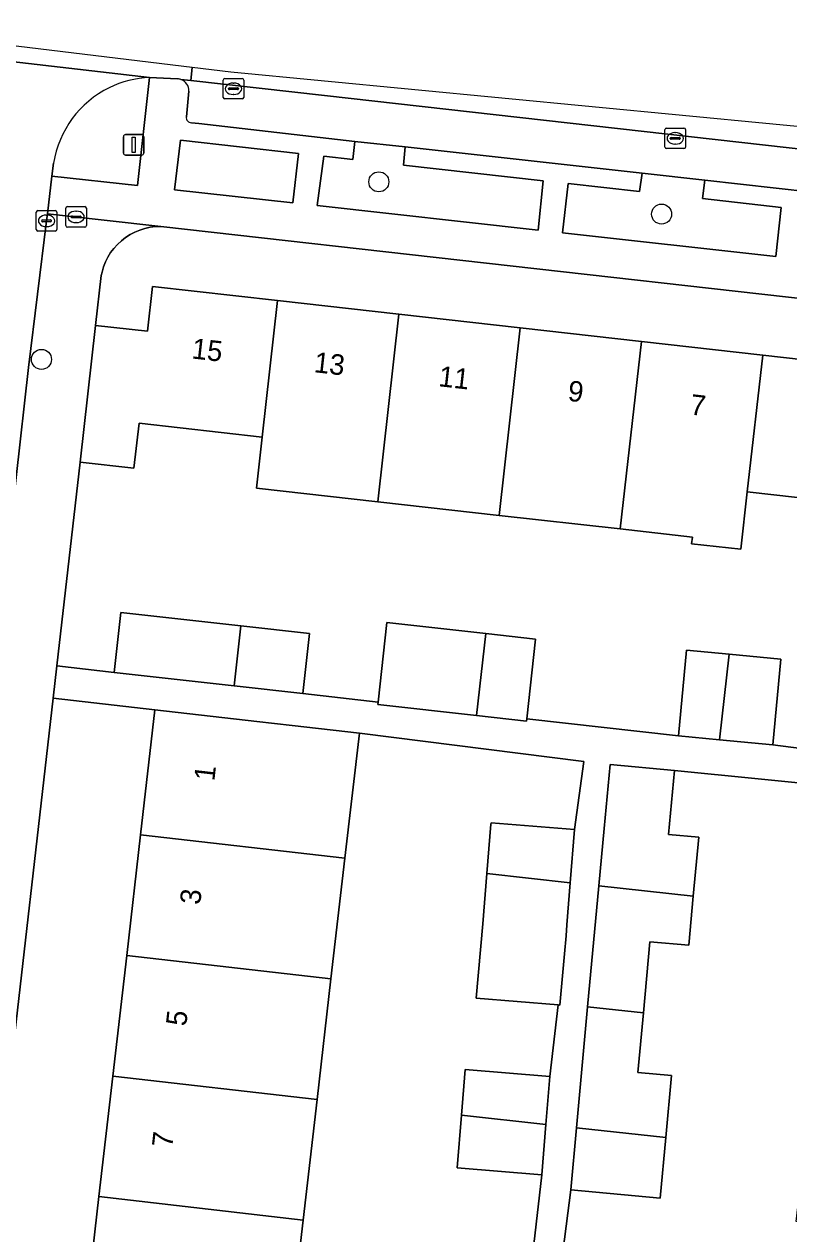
# Model space of a CAD drawing. Extents: x 161928 to 163071, y 386474 to 387428.
# Drawn here: x 162789.9 to 162827.2, y 387283.8 to 387342.8 of the extents above; entities that cross this region are included whole.
import ezdxf

# ---------------------------------------------------------------- set-up
doc = ezdxf.new("R2010")
doc.units = 0
for name, color, linetype in [('IMGEO_Boom', 7, 'Continuous'), ('IMGEO_Brandkraan', 7, 'Continuous'), ('IMGEO_Erf', 7, 'Continuous'), ('IMGEO_Groenvoorziening', 7, 'Continuous'), ('IMGEO_Kolk', 7, 'Continuous'), ('IMGEO_Lichtmast', 7, 'Continuous'), ('IMGEO_Pand', 7, 'Continuous'), ('IMGEO_Pand_nummerreeks', 7, 'Continuous'), ('IMGEO_Parkeervlak_open', 7, 'Continuous'), ('IMGEO_Rijbaan_lokaal_gesloten', 7, 'Continuous'), ('IMGEO_Rijbaan_lokaal_open', 7, 'Continuous'), ('IMGEO_Voetpad_open', 7, 'Continuous')]:
    doc.layers.add(name, color=color, linetype=linetype)

msp = doc.modelspace()

# ---------------------------------------------------------------- linework, layer by layer
at = {"layer": 'IMGEO_Boom'}
for centre in [(162807.192, 387335.131), (162820.998, 387333.555), (162790.718, 387326.46)]:
    msp.add_circle(centre, 0.489, dxfattribs=at)
at = {"layer": 'IMGEO_Brandkraan'}
for p, q in [((162791.909, 387332.993), (162791.909, 387333.845)), ((162791.984, 387333.919), (162792.836, 387333.919)), ((162792.397, 387333.699), (162792.422, 387333.699)), ((162792.91, 387333.845), (162792.91, 387332.993)), ((162792.168, 387333.413), (162792.168, 387333.425)), ((162792.606, 387333.376), (162792.208, 387333.376)), ((162792.211, 387333.462), (162792.609, 387333.462)), ((162792.42, 387333.139), (162792.395, 387333.139)), ((162792.652, 387333.425), (162792.652, 387333.413)), ((162792.836, 387332.919), (162791.984, 387332.919))]:
    msp.add_line(p, q, dxfattribs=at)
for points in [[(162791.909, 387332.993), (162791.909, 387333.845)], [(162791.984, 387333.919), (162792.836, 387333.919)], [(162792.91, 387333.845), (162792.91, 387332.993)], [(162792.836, 387332.919), (162791.984, 387332.919)]]:
    msp.add_lwpolyline(points, dxfattribs=at)
for centre, radius, start, end in [((162791.986, 387333.843), 0.0765, 91.55205, 178.44795), ((162791.986, 387333.843), 0.0765, 91.55205, 178.44795), ((162792.834, 387333.843), 0.0765, 1.55205, 88.44795), ((162792.834, 387333.843), 0.0765, 1.55205, 88.44795), ((162791.986, 387332.995), 0.0765, 181.55205, 268.44795), ((162791.986, 387332.995), 0.0765, 181.55205, 268.44795), ((162792.208, 387333.422), 0.0403, 85.87752, 175.75265), ((162792.205, 387333.412), 0.0366, 178.93798, 274.71019), ((162792.609, 387333.419), 0.043, 264.86636, 352.45326), ((162792.613, 387333.424), 0.0386, 1.73085, 96.63898), ((162792.834, 387332.995), 0.0765, 271.55205, 358.44795), ((162792.834, 387332.995), 0.0765, 271.55205, 358.44795)]:
    msp.add_arc(centre, radius, start, end, dxfattribs=at)
for centre, major_axis, ratio, start_param, end_param in [((162792.396, 387333.419), (-0.387, 0.002), 0.722429, 4.712389, 7.853982), ((162792.421, 387333.419), (-0.39, 0.002), 0.717154, 1.570796, 4.712389)]:
    msp.add_ellipse(centre, major_axis=major_axis, ratio=ratio, start_param=start_param, end_param=end_param, dxfattribs=at)
at = {"layer": 'IMGEO_Erf'}
for points in [[(162844.248, 387327.57), (162796.547, 387332.953), (162796.285, 387332.944), (162796.026, 387332.912), (162795.77, 387332.856), (162795.52, 387332.778), (162795.278, 387332.679), (162795.047, 387332.557), (162794.826, 387332.416), (162794.62, 387332.255), (162794.428, 387332.077), (162794.253, 387331.882), (162794.097, 387331.673), (162793.959, 387331.45), (162793.842, 387331.216), (162793.747, 387330.973), (162793.674, 387330.721), (162793.638, 387330.555), (162793.364, 387328.121), (162795.888, 387327.836), (162796.134, 387330.022), (162802.244, 387329.335), (162808.166, 387328.668), (162814.09, 387328.002), (162820.012, 387327.335), (162825.934, 387326.669), (162831.857, 387326.003)], [(162831.107, 387319.33), (162825.184, 387319.996), (162824.868, 387317.187), (162822.466, 387317.457), (162822.503, 387317.782), (162818.983, 387318.178), (162813.061, 387318.844), (162807.137, 387319.511), (162801.214, 387320.177), (162801.494, 387322.661), (162795.481, 387323.338), (162795.234, 387321.148), (162792.61, 387321.444), (162791.47, 387311.49), (162794.262, 387311.17), (162794.589, 387314.103), (162800.459, 387313.449), (162803.811, 387313.076), (162803.484, 387310.143), (162807.154, 387309.728), (162807.587, 387313.605), (162812.412, 387313.067), (162814.847, 387312.795), (162814.414, 387308.907), (162821.821, 387308.07), (162822.214, 387312.262), (162824.293, 387312.067), (162826.826, 387311.829), (162826.433, 387307.637), (162832.361, 387306.88)], [(162814.758, 387283.232), (162815.143, 387286.643), (162811.011, 387286.979), (162811.221, 387289.559), (162811.401, 387291.776), (162815.533, 387291.439), (162815.946, 387294.937), (162811.937, 387295.269), (162812.262, 387298.889), (162812.463, 387301.354), (162812.659, 387303.758), (162812.671, 387303.837), (162816.753, 387303.501), (162817.199, 387306.819), (162806.243, 387308.202), (162805.537, 387302.101), (162804.855, 387296.21), (162804.174, 387290.32), (162803.492, 387284.429), (162802.811, 387278.539)], [(162830.174, 387281.506), (162830.458, 387284.032), (162827.577, 387284.356), (162827.956, 387287.723), (162828.618, 387293.61), (162831.501, 387293.292), (162831.817, 387296.101), (162828.935, 387296.425), (162829.282, 387299.509), (162829.963, 387305.559), (162821.628, 387306.388), (162821.34, 387303.265), (162822.812, 387303.129), (162822.546, 387300.244), (162822.325, 387297.848), (162820.431, 387298.023), (162820.11, 387294.546), (162819.842, 387291.641), (162821.476, 387291.49), (162821.197, 387288.461), (162820.924, 387285.507), (162816.561, 387285.91), (162814.226, 387267.653)]]:
    msp.add_lwpolyline(points, dxfattribs=at)
msp.add_lwpolyline([(162793.526, 387285.575), (162794.204, 387291.466), (162794.881, 387297.357), (162795.558, 387303.248), (162796.258, 387309.342), (162791.289, 387309.911), (162784.486, 387250.536), (162789.438, 387250), (162790.141, 387256.119), (162790.818, 387262.01), (162791.495, 387267.901), (162792.172, 387273.792), (162792.849, 387279.684)], close=True, dxfattribs=at)
at = {"layer": 'IMGEO_Groenvoorziening'}
msp.add_lwpolyline([(162791.313, 387336.048), (162791.225, 387335.406), (162795.402, 387334.947), (162795.998, 387340.226)], dxfattribs=at)
for points in [[(162802.999, 387334.112), (162803.273, 387336.516), (162797.501, 387337.157), (162797.222, 387334.744)], [(162808.48, 387336.836), (162806.027, 387337.108), (162805.924, 387336.229), (162804.499, 387336.386), (162804.188, 387333.972), (162814.969, 387332.776), (162815.223, 387335.179), (162808.396, 387335.945)], [(162823.102, 387335.213), (162820.045, 387335.561), (162819.923, 387334.665), (162816.431, 387335.045), (162816.167, 387332.633), (162826.58, 387331.486), (162826.842, 387333.876), (162822.993, 387334.314)]]:
    msp.add_lwpolyline(points, close=True, dxfattribs=at)
for centre, radius, start, end in [((162796.211, 387335.271), 4.96, 92.45646, 116.12162), ((162796.207, 387335.275), 4.954, 116.10097, 171.02194)]:
    msp.add_arc(centre, radius, start, end, dxfattribs=at)
at = {"layer": 'IMGEO_Kolk'}
for p, q in [((162799.593, 387339.25), (162799.593, 387340.102)), ((162799.668, 387340.176), (162800.52, 387340.176)), ((162800.594, 387340.102), (162800.594, 387339.25)), ((162799.852, 387339.67), (162799.852, 387339.682)), ((162800.29, 387339.633), (162799.892, 387339.633)), ((162799.895, 387339.719), (162800.293, 387339.719)), ((162800.081, 387339.956), (162800.106, 387339.956)), ((162800.336, 387339.682), (162800.336, 387339.67)), ((162800.52, 387339.176), (162799.668, 387339.176)), ((162800.104, 387339.396), (162800.079, 387339.396)), ((162821.239, 387337.752), (162822.091, 387337.752)), ((162821.164, 387336.826), (162821.164, 387337.678)), ((162821.423, 387337.246), (162821.423, 387337.258)), ((162821.861, 387337.209), (162821.463, 387337.209)), ((162821.466, 387337.295), (162821.864, 387337.295)), ((162821.652, 387337.532), (162821.677, 387337.532)), ((162821.907, 387337.258), (162821.907, 387337.246)), ((162822.165, 387337.678), (162822.165, 387336.826)), ((162822.091, 387336.752), (162821.239, 387336.752)), ((162821.675, 387336.972), (162821.65, 387336.972)), ((162790.466, 387332.8), (162790.466, 387333.652)), ((162790.541, 387333.726), (162791.393, 387333.726)), ((162791.467, 387333.652), (162791.467, 387332.8)), ((162790.725, 387333.22), (162790.725, 387333.232)), ((162791.163, 387333.183), (162790.765, 387333.183)), ((162790.768, 387333.269), (162791.166, 387333.269)), ((162790.954, 387333.506), (162790.979, 387333.506)), ((162791.209, 387333.232), (162791.209, 387333.22)), ((162791.393, 387332.726), (162790.541, 387332.726)), ((162790.977, 387332.946), (162790.952, 387332.946))]:
    msp.add_line(p, q, dxfattribs=at)
for points in [[(162799.593, 387339.25), (162799.593, 387340.102)], [(162799.668, 387340.176), (162800.52, 387340.176)], [(162800.594, 387340.102), (162800.594, 387339.25)], [(162800.52, 387339.176), (162799.668, 387339.176)], [(162821.239, 387337.752), (162822.091, 387337.752)], [(162821.164, 387336.826), (162821.164, 387337.678)], [(162822.165, 387337.678), (162822.165, 387336.826)], [(162822.091, 387336.752), (162821.239, 387336.752)], [(162790.466, 387332.8), (162790.466, 387333.652)], [(162790.541, 387333.726), (162791.393, 387333.726)], [(162791.467, 387333.652), (162791.467, 387332.8)], [(162791.393, 387332.726), (162790.541, 387332.726)]]:
    msp.add_lwpolyline(points, dxfattribs=at)
for centre, radius, start, end in [((162799.67, 387340.1), 0.0765, 91.55205, 178.44795), ((162799.67, 387340.1), 0.0765, 91.55205, 178.44795), ((162800.518, 387340.1), 0.0765, 1.55205, 88.44795), ((162800.518, 387340.1), 0.0765, 1.55205, 88.44795), ((162799.892, 387339.679), 0.0403, 85.87752, 175.75265), ((162799.889, 387339.669), 0.0366, 178.93798, 274.71019), ((162800.293, 387339.676), 0.043, 264.86636, 352.45326), ((162800.297, 387339.681), 0.0386, 1.73085, 96.63898), ((162799.67, 387339.252), 0.0765, 181.55205, 268.44795), ((162799.67, 387339.252), 0.0765, 181.55205, 268.44795), ((162800.518, 387339.252), 0.0765, 271.55205, 358.44795), ((162800.518, 387339.252), 0.0765, 271.55205, 358.44795), ((162821.241, 387337.676), 0.0765, 91.55205, 178.44795), ((162821.241, 387337.676), 0.0765, 91.55205, 178.44795), ((162822.089, 387337.676), 0.0765, 1.55205, 88.44795), ((162822.089, 387337.676), 0.0765, 1.55205, 88.44795), ((162821.463, 387337.255), 0.0403, 85.87752, 175.75265), ((162821.46, 387337.245), 0.0366, 178.93798, 274.71019), ((162821.864, 387337.252), 0.043, 264.86636, 352.45326), ((162821.868, 387337.257), 0.0386, 1.73085, 96.63898), ((162821.241, 387336.828), 0.0765, 181.55205, 268.44795), ((162821.241, 387336.828), 0.0765, 181.55205, 268.44795), ((162822.089, 387336.828), 0.0765, 271.55205, 358.44795), ((162822.089, 387336.828), 0.0765, 271.55205, 358.44795), ((162790.543, 387333.65), 0.0765, 91.55205, 178.44795), ((162790.543, 387333.65), 0.0765, 91.55205, 178.44795), ((162791.391, 387333.65), 0.0765, 1.55205, 88.44795), ((162791.391, 387333.65), 0.0765, 1.55205, 88.44795), ((162790.765, 387333.229), 0.0403, 85.87752, 175.75265), ((162790.762, 387333.219), 0.0366, 178.93798, 274.71019), ((162791.166, 387333.226), 0.043, 264.86636, 352.45326), ((162791.17, 387333.231), 0.0386, 1.73085, 96.63898), ((162790.543, 387332.802), 0.0765, 181.55205, 268.44795), ((162790.543, 387332.802), 0.0765, 181.55205, 268.44795), ((162791.391, 387332.802), 0.0765, 271.55205, 358.44795), ((162791.391, 387332.802), 0.0765, 271.55205, 358.44795)]:
    msp.add_arc(centre, radius, start, end, dxfattribs=at)
for centre, major_axis, ratio, start_param, end_param in [((162800.08, 387339.676), (-0.387, 0.002), 0.722429, 4.712389, 7.853982), ((162800.105, 387339.676), (-0.39, 0.002), 0.717154, 1.570796, 4.712389), ((162821.651, 387337.252), (-0.387, 0.002), 0.722429, 4.712389, 7.853982), ((162821.676, 387337.252), (-0.39, 0.002), 0.717154, 1.570796, 4.712389), ((162790.953, 387333.226), (-0.387, 0.002), 0.722429, 4.712389, 7.853982), ((162790.978, 387333.226), (-0.39, 0.002), 0.717154, 1.570796, 4.712389)]:
    msp.add_ellipse(centre, major_axis=major_axis, ratio=ratio, start_param=start_param, end_param=end_param, dxfattribs=at)
at = {"layer": 'IMGEO_Lichtmast'}
for p, q in [((162794.721, 387336.536), (162794.721, 387337.336)), ((162794.721, 387337.336), (162794.721, 387336.536)), ((162794.821, 387337.436), (162795.611, 387337.436)), ((162795.611, 387337.436), (162794.821, 387337.436)), ((162795.711, 387337.336), (162795.711, 387336.536)), ((162795.711, 387336.536), (162795.711, 387337.336)), ((162795.611, 387336.436), (162794.821, 387336.436)), ((162794.821, 387336.436), (162795.611, 387336.436))]:
    msp.add_line(p, q, dxfattribs=at)
msp.add_lwpolyline([(162795.141, 387337.311), (162795.291, 387337.311), (162795.291, 387336.561), (162795.141, 387336.561), (162795.141, 387337.311)], dxfattribs=at)
for centre, start, end in [((162794.821, 387337.336), 90, 180), ((162794.821, 387337.336), 90, 180), ((162795.611, 387337.336), 0, 90), ((162795.611, 387337.336), 360, 90), ((162794.821, 387336.536), 180, 270), ((162794.821, 387336.536), 180, 270), ((162795.611, 387336.536), 270, 0), ((162795.611, 387336.536), 270, 0)]:
    msp.add_arc(centre, 0.1, start, end, dxfattribs=at)
at = {"layer": 'IMGEO_Pand'}
for points in [[(162792.61, 387321.444), (162795.234, 387321.148), (162795.481, 387323.338), (162801.494, 387322.661), (162802.244, 387329.335), (162796.134, 387330.022), (162795.888, 387327.836), (162793.364, 387328.121)], [(162801.494, 387322.661), (162801.214, 387320.177), (162807.137, 387319.511), (162808.166, 387328.668), (162802.244, 387329.335)], [(162807.137, 387319.511), (162813.061, 387318.844), (162814.09, 387328.002), (162808.166, 387328.668)], [(162820.012, 387327.335), (162814.09, 387328.002), (162813.061, 387318.844), (162818.983, 387318.178)], [(162822.503, 387317.782), (162822.466, 387317.457), (162824.868, 387317.187), (162825.184, 387319.996), (162825.934, 387326.669), (162820.012, 387327.335), (162818.983, 387318.178)], [(162825.184, 387319.996), (162831.107, 387319.33), (162831.857, 387326.003), (162825.934, 387326.669)], [(162800.459, 387313.449), (162794.589, 387314.103), (162794.262, 387311.17), (162800.129, 387310.517)], [(162812.412, 387313.067), (162807.587, 387313.605), (162807.154, 387309.728), (162807.141, 387309.609), (162811.963, 387309.072)], [(162800.129, 387310.517), (162803.484, 387310.143), (162803.811, 387313.076), (162800.459, 387313.449)], [(162812.412, 387313.067), (162811.963, 387309.072), (162814.402, 387308.8), (162814.414, 387308.907), (162814.847, 387312.795)], [(162824.293, 387312.067), (162822.214, 387312.262), (162821.821, 387308.07), (162823.823, 387307.882)], [(162823.823, 387307.882), (162826.433, 387307.637), (162826.826, 387311.829), (162824.293, 387312.067)], [(162805.537, 387302.101), (162806.243, 387308.202), (162802.964, 387308.577), (162801.226, 387308.775), (162796.258, 387309.342), (162795.558, 387303.248)], [(162822.812, 387303.129), (162821.34, 387303.265), (162821.628, 387306.388), (162818.479, 387306.679), (162818.191, 387303.556), (162817.932, 387300.752), (162822.546, 387300.244)], [(162816.753, 387303.501), (162812.671, 387303.837), (162812.659, 387303.758), (162812.463, 387301.354), (162816.541, 387300.906)], [(162795.558, 387303.248), (162794.881, 387297.357), (162804.855, 387296.21), (162805.537, 387302.101)], [(162816.541, 387300.906), (162812.463, 387301.354), (162812.262, 387298.889), (162811.937, 387295.269), (162815.946, 387294.937), (162816.024, 387294.931), (162816.259, 387297.439), (162816.331, 387298.319), (162816.374, 387298.848)], [(162820.11, 387294.546), (162820.431, 387298.023), (162822.325, 387297.848), (162822.546, 387300.244), (162817.932, 387300.752), (162817.386, 387294.846)], [(162804.174, 387290.32), (162804.855, 387296.21), (162794.881, 387297.357), (162794.204, 387291.466)], [(162821.197, 387288.461), (162821.476, 387291.49), (162819.842, 387291.641), (162820.11, 387294.546), (162817.386, 387294.846), (162816.841, 387288.94)], [(162815.343, 387289.105), (162815.533, 387291.439), (162811.401, 387291.776), (162811.221, 387289.559)], [(162794.204, 387291.466), (162793.526, 387285.575), (162803.492, 387284.429), (162804.174, 387290.32)], [(162811.221, 387289.559), (162811.011, 387286.979), (162815.143, 387286.643), (162815.343, 387289.105)], [(162816.841, 387288.94), (162816.561, 387285.91), (162820.924, 387285.507), (162821.197, 387288.461)], [(162793.526, 387285.575), (162792.849, 387279.684), (162802.811, 387278.539), (162803.492, 387284.429)]]:
    msp.add_lwpolyline(points, close=True, dxfattribs=at)
at = {"layer": 'IMGEO_Parkeervlak_open'}
for points in [[(162804.54, 387339.341), (162798.005, 387340.073), (162797.527, 387340.126)], [(162797.913, 387339.56), (162797.793, 387338.306)], [(162846.301, 387334.64), (162804.54, 387339.341)], [(162798.041, 387338.016), (162798.396, 387337.973), (162806.027, 387337.108), (162808.48, 387336.836), (162820.045, 387335.561), (162823.102, 387335.213), (162831.811, 387334.234), (162834.676, 387333.921), (162845.384, 387332.726)]]:
    msp.add_lwpolyline(points, dxfattribs=at)
for centre, radius, start, end in [((162797.343, 387339.586), 0.57, 357.37668, 71.20963), ((162798.042, 387338.268), 0.252, 171.37262, 269.69968)]:
    msp.add_arc(centre, radius, start, end, dxfattribs=at)
at = {"layer": 'IMGEO_Rijbaan_lokaal_gesloten'}
msp.add_lwpolyline([(162848.48, 387335.824), (162799.971, 387340.493), (162798.079, 387340.721), (162798.005, 387340.073), (162804.54, 387339.341), (162846.301, 387334.64), (162846.38, 387334.631), (162848.066, 387334.441), (162848.352, 387334.39)], close=True, dxfattribs=at)
at = {"layer": 'IMGEO_Rijbaan_lokaal_open'}
for points in [[(162798.079, 387340.721), (162780.588, 387342.828), (162780.483, 387342.015), (162780.933, 387341.97), (162781.342, 387341.917), (162795.998, 387340.226), (162797.359, 387340.156)], [(162795.998, 387340.226), (162781.342, 387341.917)], [(162797.527, 387340.126), (162798.005, 387340.073), (162798.079, 387340.721)], [(162788.022, 387307.61), (162788.476, 387311.661), (162788.886, 387315.324), (162790.089, 387326.064), (162790.967, 387333.226), (162791.007, 387333.562), (162791.225, 387335.406), (162791.313, 387336.048)]]:
    msp.add_lwpolyline(points, dxfattribs=at)
for centre, radius, start, end in [((162796.211, 387335.271), 4.96, 92.45646, 116.12162), ((162797.353, 387339.637), 0.519, 70.40658, 89.34407), ((162796.207, 387335.275), 4.954, 116.10097, 171.02194)]:
    msp.add_arc(centre, radius, start, end, dxfattribs=at)
at = {"layer": 'IMGEO_Voetpad_open'}
for points in [[(162797.359, 387340.156), (162795.998, 387340.226), (162795.402, 387334.947), (162791.225, 387335.406), (162791.007, 387333.562), (162796.547, 387332.953), (162844.248, 387327.57), (162844.463, 387327.531), (162852.208, 387326.721), (162852.41, 387328.632), (162849.586, 387328.924), (162850.078, 387333.703)], [(162797.793, 387338.306), (162797.913, 387339.56)], [(162806.027, 387337.108), (162798.396, 387337.973), (162798.041, 387338.016)], [(162831.811, 387334.234), (162823.102, 387335.213), (162822.993, 387334.314), (162826.842, 387333.876), (162826.58, 387331.486), (162816.167, 387332.633), (162816.431, 387335.045), (162819.923, 387334.665), (162820.045, 387335.561), (162808.48, 387336.836), (162808.396, 387335.945), (162815.223, 387335.179), (162814.969, 387332.776), (162804.188, 387333.972), (162804.499, 387336.386), (162805.924, 387336.229), (162806.027, 387337.108)], [(162784.486, 387250.536), (162791.289, 387309.911), (162791.47, 387311.49), (162792.61, 387321.444), (162793.364, 387328.121), (162793.638, 387330.555), (162793.674, 387330.721), (162793.747, 387330.973), (162793.842, 387331.216), (162793.959, 387331.45), (162794.097, 387331.673), (162794.253, 387331.882), (162794.428, 387332.077), (162794.62, 387332.255), (162794.826, 387332.416), (162795.047, 387332.557), (162795.278, 387332.679), (162795.52, 387332.778), (162795.77, 387332.856), (162796.026, 387332.912), (162796.285, 387332.944), (162796.547, 387332.953), (162791.007, 387333.562), (162790.967, 387333.226), (162790.089, 387326.064), (162788.886, 387315.324)], [(162832.361, 387306.88), (162826.433, 387307.637), (162823.823, 387307.882), (162821.821, 387308.07), (162814.414, 387308.907), (162814.402, 387308.8), (162811.963, 387309.072), (162807.141, 387309.609), (162807.154, 387309.728), (162803.484, 387310.143), (162800.129, 387310.517), (162794.262, 387311.17), (162791.47, 387311.49), (162791.289, 387309.911), (162796.258, 387309.342), (162801.226, 387308.775), (162802.964, 387308.577), (162806.243, 387308.202), (162817.199, 387306.819), (162816.753, 387303.501), (162816.541, 387300.906), (162816.374, 387298.848), (162816.331, 387298.319), (162816.259, 387297.439), (162816.024, 387294.931), (162815.946, 387294.937), (162815.533, 387291.439), (162815.343, 387289.105), (162815.143, 387286.643), (162814.758, 387283.232)], [(162814.226, 387267.653), (162816.561, 387285.91), (162816.841, 387288.94), (162817.386, 387294.846), (162817.932, 387300.752), (162818.191, 387303.556), (162818.479, 387306.679), (162821.628, 387306.388), (162829.963, 387305.559)]]:
    msp.add_lwpolyline(points, dxfattribs=at)
msp.add_lwpolyline([(162802.999, 387334.112), (162797.222, 387334.744), (162797.501, 387337.157), (162803.273, 387336.516)], close=True, dxfattribs=at)
for centre, radius, start, end in [((162797.353, 387339.637), 0.519, 70.40658, 89.34407), ((162797.343, 387339.586), 0.57, 357.37668, 71.20963), ((162798.042, 387338.268), 0.252, 171.37262, 269.69968)]:
    msp.add_arc(centre, radius, start, end, dxfattribs=at)

# ---------------------------------------------------------------- texts
at = {"layer": 'IMGEO_Pand_nummerreeks'}
for s, rotation, p in [('15', 353.58068, (162798.022, 387326.509)), ('13', 353.58068, (162803.991, 387325.838)), ('11', 353.58068, (162810.074, 387325.153)), ('9', 353.58068, (162816.387, 387324.442)), ('7', 353.58068, (162822.357, 387323.771)), ('1', 83.44373, (162799.157, 387305.842)), ('3', 83.44373, (162798.463, 387299.801)), ('5', 83.44373, (162797.782, 387293.872)), ('7', 83.44373, (162797.1, 387287.943))]:
    msp.add_text(s, height=1, rotation=rotation, dxfattribs=at).set_placement(p)

doc.saveas('drawing.dxf')
